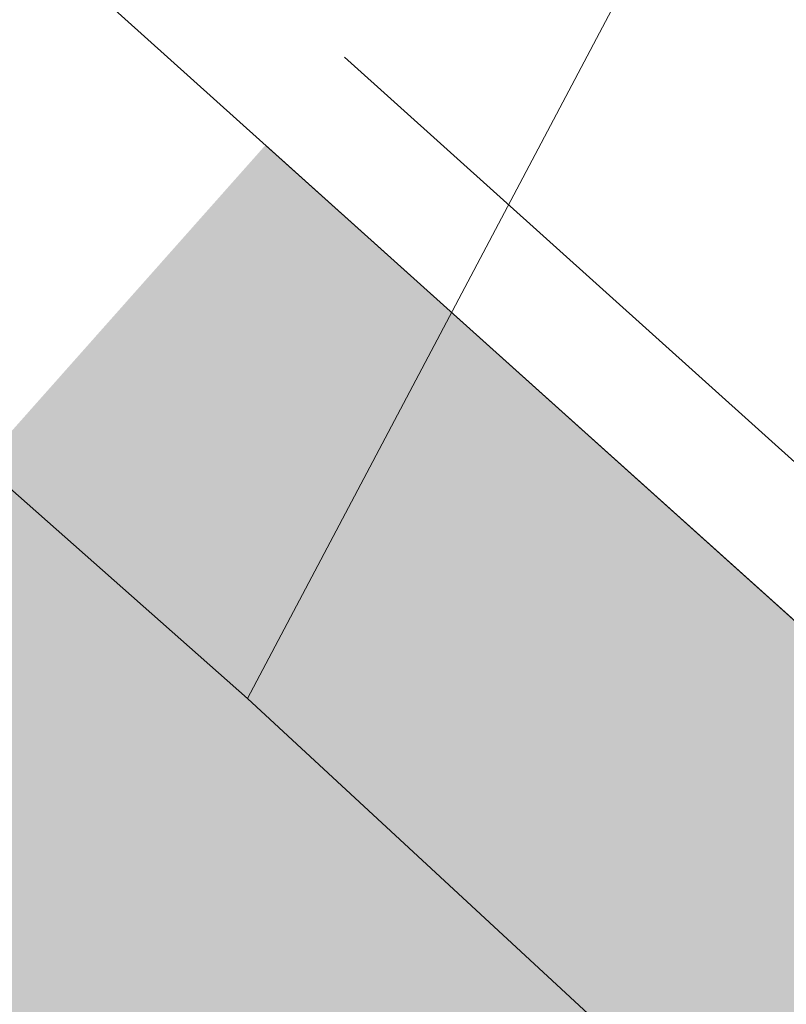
# Model space of a CAD drawing. Header units: metres. Extents: x 163543 to 168130, y 402678 to 405437.
# Tile 967 of 1056: x 165507.916 to 165508.435, y 403954.283 to 403954.95. Entities that reach past the tile are written whole.
import ezdxf

# ---------------------------------------------------------------- set-up
doc = ezdxf.new("R2010")
doc.units = ezdxf.units.M
doc.linetypes.add('X-CA190022.004-UO-DWM_Snelfietsroute$0$VH-OPSLUITBAND_80X200', pattern=[14, 8, -2, 2, -2])
doc.layers.add('X-CA190022.004-UO-ARC_Arcering$0$N-WE-VH-VERHARDING_TEGEL-A-200 60MM TEGEL', color=252, linetype='Continuous', lineweight=18, transparency=0.5)
for name, color, linetype, lineweight in [('X-CA190022.004-UO-BGT_Ondergrond$0$GE_315_WGDRijbaanLokalewegverkeersdrempel_GEM', 253, 'Continuous', 9), ('X-CA190022.004-UO-BGT_Ondergrond$0$GE_317_WGDVoetpad_Vlak_GEM', 253, 'Continuous', 9), ('X-CA190022.004-UO-DWM_Snelfietsroute$0$N-WE-VH-KANTOPSLUITING_ACHTERKANTBAND-G', 7, 'Continuous', 9), ('X-CA190022.004-UO-DWM_Snelfietsroute$0$N-WE-VH-KANTOPSLUITING_OPSLUITBAND_80X200-G', 150, 'X-CA190022.004-UO-DWM_Snelfietsroute$0$VH-OPSLUITBAND_80X200', 35), ('X-CA190022.004-UO-KAD_Percelen$0$B-WE-KG-GRENS_PERCEEL-GV', 150, 'Continuous', 9)]:
    doc.layers.add(name, color=color, linetype=linetype, lineweight=lineweight)

msp = doc.modelspace()

# ---------------------------------------------------------------- hatches: boundary and pattern name
at = {"layer": 'X-CA190022.004-UO-ARC_Arcering$0$N-WE-VH-VERHARDING_TEGEL-A-200 60MM TEGEL', "ltscale": 0.5}
h = msp.add_hatch(color=256, dxfattribs=at)
h.dxf.hatch_style = 1
h.paths.add_polyline_path([(165512.564, 403950.833), (165508.08224, 403954.86482), (165506.97368, 403953.61574, 0.024628), (165509.64594, 403951.46373), (165510.97893, 403950.49442, -0.023547), (165513.56049, 403948.42463), (165513.63503, 403948.35887), (165514.38797, 403947.69464), (165514.41918, 403947.73376), (165515.12006, 403947.11544, 0.222875), (165517.40266, 403946.44839)])

# ---------------------------------------------------------------- linework, layer by layer
at = {"layer": 'X-CA190022.004-UO-BGT_Ondergrond$0$GE_315_WGDRijbaanLokalewegverkeersdrempel_GEM', "flags": 128}
msp.add_lwpolyline([(165513.795, 403959.063), (165513.943, 403959.018), (165512.167, 403955.055), (165512.564, 403950.833), (165503.689, 403958.817), (165506.909, 403959.217), (165509.807, 403962.59), (165509.906, 403962.489), (165513.795, 403959.063)], dxfattribs=at)
at = {"layer": 'X-CA190022.004-UO-BGT_Ondergrond$0$GE_317_WGDVoetpad_Vlak_GEM', "flags": 128}
msp.add_lwpolyline([(165485.796, 403974.645), (165498.114, 403963.684), (165503.689, 403958.817), (165512.564, 403950.833), (165517.53, 403946.333)], dxfattribs=at)
at = {"layer": 'X-CA190022.004-UO-DWM_Snelfietsroute$0$N-WE-VH-KANTOPSLUITING_ACHTERKANTBAND-G', "ltscale": 0.2, "flags": 128}
msp.add_lwpolyline([(165517.5026, 403946.46579), (165512.61761, 403950.89238), (165508.13575, 403954.92429)], dxfattribs=at)
at = {"layer": 'X-CA190022.004-UO-DWM_Snelfietsroute$0$N-WE-VH-KANTOPSLUITING_OPSLUITBAND_80X200-G', "ltscale": 0.2, "flags": 128}
msp.add_lwpolyline([(165517.40266, 403946.44839), (165512.564, 403950.833), (165508.08224, 403954.86482)], dxfattribs=at)
at = {"layer": 'X-CA190022.004-UO-KAD_Percelen$0$B-WE-KG-GRENS_PERCEEL-GV', "flags": 128}
for points in [[(165523.606, 403940.115), (165516.49, 403946.7), (165508.07, 403954.49), (165478.67, 403980.52), (165474.61, 403984.58), (165470.55, 403988.64), (165461.44, 403999.01), (165459.3, 404001.44), (165458.55, 404002.86), (165453.69, 404012.13), (165455.57, 404015.48), (165434.7, 404063.86)], [(165641.99, 404044.65), (165623.44, 404035.76), (165623.39, 404035.67), (165586.71, 404017.97), (165584.89, 404017.13), (165562.25, 404006.65), (165555.23, 404003.44), (165540.98, 403995.15), (165524.45, 403985.52), (165518.3, 403973.85), (165508.07, 403954.49), (165516.49, 403946.7), (165517, 403947.26), (165536.1, 403968.17), (165569.64, 403990.51), (165675.73, 404041.52)]]:
    msp.add_lwpolyline(points, dxfattribs=at)
msp.add_lwpolyline([(165476.9, 403989.01), (165474.61, 403984.58), (165478.67, 403980.52), (165508.07, 403954.49), (165518.3, 403973.85), (165510.78, 403964.89), (165489.16, 403977.08)], close=True, dxfattribs=at)

doc.saveas('drawing.dxf')
